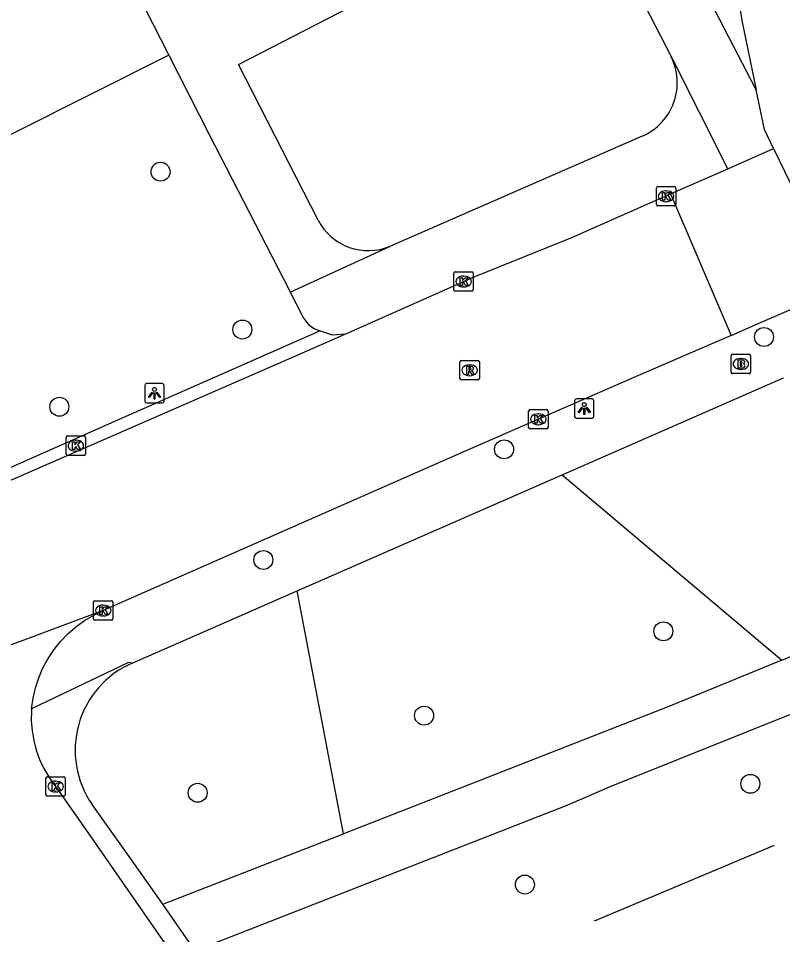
# Model space of a CAD drawing. Extents: x 159353 to 160616, y 385893 to 387321.
# Drawn here: x 159778.96 to 159818.35, y 386393.38 to 386440.65 of the extents above; entities that cross this region are included whole.
import ezdxf

# ---------------------------------------------------------------- set-up
doc = ezdxf.new("R2010")
doc.units = 0
for name, color, linetype in [('IMGEO_Boom', 7, 'Continuous'), ('IMGEO_Brandkraan', 7, 'Continuous'), ('IMGEO_Fietspad_gesloten', 7, 'Continuous'), ('IMGEO_Groenvoorziening', 7, 'Continuous'), ('IMGEO_Hek', 7, 'Continuous'), ('IMGEO_Kolk', 7, 'Continuous'), ('IMGEO_Lichtpunt', 7, 'Continuous'), ('IMGEO_Parkeervlak_open', 7, 'Continuous'), ('IMGEO_Rijbaan_lokaal_gesloten', 7, 'Continuous'), ('IMGEO_Rijbaan_lokaal_open', 7, 'Continuous'), ('IMGEO_Rioolput', 7, 'Continuous'), ('IMGEO_Voetpad_halfverhard', 7, 'Continuous'), ('IMGEO_Voetpad_open', 7, 'Continuous')]:
    doc.layers.add(name, color=color, linetype=linetype)

msp = doc.modelspace()

# ---------------------------------------------------------------- linework, layer by layer
at = {"layer": 'IMGEO_Boom'}
for centre in [(159786.291, 386432.74), (159790.508, 386424.599), (159817.392, 386424.213), (159781.076, 386420.613), (159803.995, 386418.419), (159791.589, 386412.712), (159812.206, 386409.032), (159799.872, 386404.682), (159816.689, 386401.163), (159788.205, 386400.703), (159805.07, 386395.966)]:
    msp.add_circle(centre, 0.489, dxfattribs=at)
at = {"layer": 'IMGEO_Brandkraan'}
for p, q in [((159815.697, 386422.396), (159815.697, 386423.248)), ((159815.772, 386423.322), (159816.624, 386423.322)), ((159816.185, 386423.102), (159816.21, 386423.102)), ((159816.698, 386423.248), (159816.698, 386422.396)), ((159816.624, 386422.322), (159815.772, 386422.322)), ((159816.208, 386422.542), (159816.183, 386422.542))]:
    msp.add_line(p, q, dxfattribs=at)
for points in [[(159815.697, 386422.396), (159815.697, 386423.248)], [(159815.772, 386423.322), (159816.624, 386423.322)], [(159816.698, 386423.248), (159816.698, 386422.396)], [(159816.045, 386423.022), (159816.045, 386422.622), (159816.258, 386422.622)], [(159816.276, 386423.022), (159816.045, 386423.022)], [(159816.224, 386422.941), (159816.17, 386422.941), (159816.17, 386422.865)], [(159816.17, 386422.865), (159816.223, 386422.865)], [(159816.232, 386422.789), (159816.17, 386422.789), (159816.17, 386422.708)], [(159816.17, 386422.708), (159816.232, 386422.708)], [(159816.624, 386422.322), (159815.772, 386422.322)]]:
    msp.add_lwpolyline(points, dxfattribs=at)
for centre, radius, start, end in [((159815.774, 386423.246), 0.0765, 91.552, 178.448), ((159815.774, 386423.246), 0.0765, 91.552, 178.448), ((159816.622, 386423.246), 0.0765, 1.552, 88.448), ((159816.622, 386423.246), 0.0765, 1.552, 88.448), ((159816.225, 386422.903), 0.0379, 267.8285, 90.9355), ((159816.233, 386422.748), 0.0404, 269.8759, 90.5077), ((159816.264, 386422.873), 0.251, 268.6676, 293.5347), ((159816.28, 386422.877), 0.145, 59.4692, 91.5367), ((159816.305, 386422.924), 0.0922, 285.5137, 58.1501), ((159816.31, 386422.732), 0.105, 301.3115, 78.989), ((159815.774, 386422.398), 0.0765, 181.552, 268.448), ((159815.774, 386422.398), 0.0765, 181.552, 268.448), ((159816.622, 386422.398), 0.0765, 271.552, 358.448), ((159816.622, 386422.398), 0.0765, 271.552, 358.448)]:
    msp.add_arc(centre, radius, start, end, dxfattribs=at)
for centre, major_axis, ratio, start_param, end_param in [((159816.184, 386422.822), (-0.387, 0.002), 0.722429, 4.712389, 7.853982), ((159816.209, 386422.822), (-0.39, 0.002), 0.717154, 1.570796, 4.712389)]:
    msp.add_ellipse(centre, major_axis=major_axis, ratio=ratio, start_param=start_param, end_param=end_param, dxfattribs=at)
at = {"layer": 'IMGEO_Fietspad_gesloten'}
for points in [[(159814.816, 386449.191), (159816.258, 386440.546), (159816.992, 386436.967)], [(159817.89, 386433.94), (159817.422, 386434.909), (159816.992, 386436.967)]]:
    msp.add_lwpolyline(points, dxfattribs=at)
at = {"layer": 'IMGEO_Groenvoorziening'}
for points in [[(159806.998, 386417.111), (159818.311, 386407.546)], [(159795.721, 386398.588), (159793.338, 386411.122)]]:
    msp.add_lwpolyline(points, dxfattribs=at)
at = {"layer": 'IMGEO_Hek'}
msp.add_lwpolyline([(159817.92, 386397.986), (159808.642, 386394.071)], dxfattribs=at)
at = {"layer": 'IMGEO_Kolk'}
for p, q in [((159811.846, 386431.047), (159811.846, 386431.899)), ((159811.921, 386431.973), (159812.773, 386431.973)), ((159812.334, 386431.753), (159812.359, 386431.753)), ((159812.847, 386431.899), (159812.847, 386431.047)), ((159812.357, 386431.193), (159812.332, 386431.193)), ((159812.773, 386430.973), (159811.921, 386430.973)), ((159801.409, 386426.647), (159801.409, 386427.499)), ((159801.484, 386427.573), (159802.336, 386427.573)), ((159801.897, 386427.353), (159801.922, 386427.353)), ((159802.41, 386427.499), (159802.41, 386426.647)), ((159802.336, 386426.573), (159801.484, 386426.573)), ((159801.92, 386426.793), (159801.895, 386426.793)), ((159805.26, 386419.543), (159805.26, 386420.395)), ((159805.335, 386420.469), (159806.187, 386420.469)), ((159805.748, 386420.249), (159805.773, 386420.249)), ((159806.261, 386420.395), (159806.261, 386419.543)), ((159806.187, 386419.469), (159805.335, 386419.469)), ((159805.771, 386419.689), (159805.746, 386419.689)), ((159781.425, 386418.182), (159781.425, 386419.034)), ((159781.5, 386419.108), (159782.352, 386419.108)), ((159781.913, 386418.888), (159781.938, 386418.888)), ((159782.426, 386419.034), (159782.426, 386418.182)), ((159782.352, 386418.108), (159781.5, 386418.108)), ((159781.936, 386418.328), (159781.911, 386418.328)), ((159782.836, 386409.676), (159782.836, 386410.528)), ((159782.911, 386410.602), (159783.763, 386410.602)), ((159783.324, 386410.382), (159783.349, 386410.382)), ((159783.837, 386410.528), (159783.837, 386409.676)), ((159783.763, 386409.602), (159782.911, 386409.602)), ((159783.347, 386409.822), (159783.322, 386409.822)), ((159780.382, 386400.597), (159780.382, 386401.449)), ((159780.457, 386401.523), (159781.309, 386401.523)), ((159781.383, 386401.449), (159781.383, 386400.597)), ((159780.87, 386401.303), (159780.895, 386401.303)), ((159781.309, 386400.523), (159780.457, 386400.523)), ((159780.893, 386400.743), (159780.868, 386400.743))]:
    msp.add_line(p, q, dxfattribs=at)
for points in [[(159811.846, 386431.047), (159811.846, 386431.899)], [(159811.921, 386431.973), (159812.773, 386431.973)], [(159812.167, 386431.673), (159812.29, 386431.673), (159812.29, 386431.522), (159812.42, 386431.673), (159812.584, 386431.673), (159812.438, 386431.522), (159812.591, 386431.273), (159812.439, 386431.273), (159812.354, 386431.437), (159812.29, 386431.37), (159812.29, 386431.273), (159812.167, 386431.273), (159812.167, 386431.673)], [(159812.847, 386431.899), (159812.847, 386431.047)], [(159812.773, 386430.973), (159811.921, 386430.973)], [(159801.409, 386426.647), (159801.409, 386427.499)], [(159801.484, 386427.573), (159802.336, 386427.573)], [(159802.41, 386427.499), (159802.41, 386426.647)], [(159801.73, 386427.273), (159801.853, 386427.273), (159801.853, 386427.122), (159801.983, 386427.273), (159802.147, 386427.273), (159802.001, 386427.122), (159802.154, 386426.873), (159802.002, 386426.873), (159801.917, 386427.037), (159801.853, 386426.97), (159801.853, 386426.873), (159801.73, 386426.873), (159801.73, 386427.273)], [(159802.336, 386426.573), (159801.484, 386426.573)], [(159805.26, 386419.543), (159805.26, 386420.395)], [(159805.335, 386420.469), (159806.187, 386420.469)], [(159806.261, 386420.395), (159806.261, 386419.543)], [(159805.581, 386420.169), (159805.704, 386420.169), (159805.704, 386420.018), (159805.834, 386420.169), (159805.998, 386420.169), (159805.852, 386420.018), (159806.005, 386419.769), (159805.853, 386419.769), (159805.768, 386419.933), (159805.704, 386419.866), (159805.704, 386419.769), (159805.581, 386419.769), (159805.581, 386420.169)], [(159806.187, 386419.469), (159805.335, 386419.469)], [(159781.425, 386418.182), (159781.425, 386419.034)], [(159781.5, 386419.108), (159782.352, 386419.108)], [(159782.426, 386419.034), (159782.426, 386418.182)], [(159781.746, 386418.808), (159781.869, 386418.808), (159781.869, 386418.657), (159781.999, 386418.808), (159782.163, 386418.808), (159782.017, 386418.657), (159782.17, 386418.408), (159782.018, 386418.408), (159781.933, 386418.572), (159781.869, 386418.505), (159781.869, 386418.408), (159781.746, 386418.408), (159781.746, 386418.808)], [(159782.352, 386418.108), (159781.5, 386418.108)], [(159782.836, 386409.676), (159782.836, 386410.528)], [(159782.911, 386410.602), (159783.763, 386410.602)], [(159783.837, 386410.528), (159783.837, 386409.676)], [(159783.157, 386410.302), (159783.28, 386410.302), (159783.28, 386410.151), (159783.41, 386410.302), (159783.574, 386410.302), (159783.428, 386410.151), (159783.581, 386409.902), (159783.429, 386409.902), (159783.344, 386410.066), (159783.28, 386409.999), (159783.28, 386409.902), (159783.157, 386409.902), (159783.157, 386410.302)], [(159783.763, 386409.602), (159782.911, 386409.602)], [(159780.382, 386400.597), (159780.382, 386401.449)], [(159780.457, 386401.523), (159781.309, 386401.523)], [(159781.383, 386401.449), (159781.383, 386400.597)], [(159780.703, 386401.223), (159780.826, 386401.223), (159780.826, 386401.072), (159780.956, 386401.223), (159781.12, 386401.223), (159780.974, 386401.072), (159781.127, 386400.823), (159780.975, 386400.823), (159780.89, 386400.987), (159780.826, 386400.92), (159780.826, 386400.823), (159780.703, 386400.823), (159780.703, 386401.223)], [(159781.309, 386400.523), (159780.457, 386400.523)]]:
    msp.add_lwpolyline(points, dxfattribs=at)
for centre, start, end in [((159811.923, 386431.897), 91.552, 178.448), ((159811.923, 386431.897), 91.552, 178.448), ((159812.771, 386431.897), 1.552, 88.448), ((159812.771, 386431.897), 1.552, 88.448), ((159811.923, 386431.049), 181.552, 268.448), ((159811.923, 386431.049), 181.552, 268.448), ((159812.771, 386431.049), 271.552, 358.448), ((159812.771, 386431.049), 271.552, 358.448), ((159801.486, 386427.497), 91.552, 178.448), ((159801.486, 386427.497), 91.552, 178.448), ((159802.334, 386427.497), 1.552, 88.448), ((159802.334, 386427.497), 1.552, 88.448), ((159801.486, 386426.649), 181.552, 268.448), ((159801.486, 386426.649), 181.552, 268.448), ((159802.334, 386426.649), 271.552, 358.448), ((159802.334, 386426.649), 271.552, 358.448), ((159805.337, 386420.393), 91.552, 178.448), ((159805.337, 386420.393), 91.552, 178.448), ((159806.185, 386420.393), 1.552, 88.448), ((159806.185, 386420.393), 1.552, 88.448), ((159805.337, 386419.545), 181.552, 268.448), ((159805.337, 386419.545), 181.552, 268.448), ((159806.185, 386419.545), 271.552, 358.448), ((159806.185, 386419.545), 271.552, 358.448), ((159781.502, 386419.032), 91.552, 178.448), ((159781.502, 386419.032), 91.552, 178.448), ((159782.35, 386419.032), 1.552, 88.448), ((159782.35, 386419.032), 1.552, 88.448), ((159781.502, 386418.184), 181.552, 268.448), ((159781.502, 386418.184), 181.552, 268.448), ((159782.35, 386418.184), 271.552, 358.448), ((159782.35, 386418.184), 271.552, 358.448), ((159782.913, 386410.526), 91.552, 178.448), ((159782.913, 386410.526), 91.552, 178.448), ((159783.761, 386410.526), 1.552, 88.448), ((159783.761, 386410.526), 1.552, 88.448), ((159782.913, 386409.678), 181.552, 268.448), ((159782.913, 386409.678), 181.552, 268.448), ((159783.761, 386409.678), 271.552, 358.448), ((159783.761, 386409.678), 271.552, 358.448), ((159780.459, 386401.447), 91.552, 178.448), ((159780.459, 386401.447), 91.552, 178.448), ((159781.307, 386401.447), 1.552, 88.448), ((159781.307, 386401.447), 1.552, 88.448), ((159780.459, 386400.599), 181.552, 268.448), ((159780.459, 386400.599), 181.552, 268.448), ((159781.307, 386400.599), 271.552, 358.448), ((159781.307, 386400.599), 271.552, 358.448)]:
    msp.add_arc(centre, 0.0765, start, end, dxfattribs=at)
for centre, major_axis, ratio, start_param, end_param in [((159812.333, 386431.473), (-0.387, 0.002), 0.722429, 4.712389, 7.853982), ((159812.358, 386431.473), (-0.39, 0.002), 0.717154, 1.570796, 4.712389), ((159801.896, 386427.073), (-0.387, 0.002), 0.722429, 4.712389, 7.853982), ((159801.921, 386427.073), (-0.39, 0.002), 0.717154, 1.570796, 4.712389), ((159805.747, 386419.969), (-0.387, 0.002), 0.722429, 4.712389, 7.853982), ((159805.772, 386419.969), (-0.39, 0.002), 0.717154, 1.570796, 4.712389), ((159781.912, 386418.608), (-0.387, 0.002), 0.722429, 4.712389, 7.853982), ((159781.937, 386418.608), (-0.39, 0.002), 0.717154, 1.570796, 4.712389), ((159783.323, 386410.102), (-0.387, 0.002), 0.722429, 4.712389, 7.853982), ((159783.348, 386410.102), (-0.39, 0.002), 0.717154, 1.570796, 4.712389), ((159780.869, 386401.023), (-0.387, 0.002), 0.722429, 4.712389, 7.853982), ((159780.894, 386401.023), (-0.39, 0.002), 0.717154, 1.570796, 4.712389)]:
    msp.add_ellipse(centre, major_axis=major_axis, ratio=ratio, start_param=start_param, end_param=end_param, dxfattribs=at)
at = {"layer": 'IMGEO_Lichtpunt'}
for p, q in [((159785.478, 386421.712), (159785.478, 386420.905)), ((159785.478, 386421.712), (159785.478, 386420.905)), ((159786.38, 386421.807), (159785.572, 386421.807)), ((159786.38, 386421.807), (159785.572, 386421.807)), ((159786.474, 386420.905), (159786.474, 386421.712)), ((159786.474, 386420.905), (159786.474, 386421.712)), ((159785.572, 386420.811), (159786.38, 386420.811)), ((159785.572, 386420.811), (159786.38, 386420.811)), ((159807.632, 386420.928), (159807.632, 386420.121)), ((159807.632, 386420.928), (159807.632, 386420.121)), ((159808.534, 386421.023), (159807.726, 386421.023)), ((159808.534, 386421.023), (159807.726, 386421.023)), ((159808.628, 386420.121), (159808.628, 386420.928)), ((159808.628, 386420.121), (159808.628, 386420.928)), ((159807.726, 386420.027), (159808.534, 386420.027)), ((159807.726, 386420.027), (159808.534, 386420.027))]:
    msp.add_line(p, q, dxfattribs=at)
for points in [[(159785.852, 386421.376), (159785.891, 386421.348), (159785.703, 386421.086), (159785.665, 386421.113), (159785.852, 386421.376)], [(159785.954, 386421.328), (159786.001, 386421.328), (159786.001, 386421.006), (159785.954, 386421.006), (159785.954, 386421.328)], [(159786.064, 386421.348), (159786.102, 386421.375), (159786.289, 386421.113), (159786.25, 386421.085), (159786.064, 386421.348)], [(159808.006, 386420.592), (159808.045, 386420.564), (159807.857, 386420.302), (159807.819, 386420.329), (159808.006, 386420.592)], [(159808.108, 386420.544), (159808.155, 386420.544), (159808.155, 386420.222), (159808.108, 386420.222), (159808.108, 386420.544)], [(159808.218, 386420.564), (159808.256, 386420.591), (159808.443, 386420.329), (159808.404, 386420.301), (159808.218, 386420.564)]]:
    msp.add_lwpolyline(points, dxfattribs=at)
for centre in [(159785.977, 386421.51), (159808.131, 386420.726)]:
    msp.add_circle(centre, 0.0994, dxfattribs=at)
for centre, start, end in [((159785.572, 386421.712), 90, 180), ((159785.572, 386421.712), 90, 180), ((159786.38, 386421.712), 0, 90), ((159786.38, 386421.712), 0, 90), ((159785.572, 386420.905), 180, 270), ((159785.572, 386420.905), 180, 270), ((159786.38, 386420.905), 270, 0), ((159786.38, 386420.905), 270, 360), ((159807.726, 386420.928), 90, 180), ((159807.726, 386420.928), 90, 180), ((159808.534, 386420.928), 0, 90), ((159808.534, 386420.928), 0, 90), ((159807.726, 386420.121), 180, 270), ((159807.726, 386420.121), 180, 270), ((159808.534, 386420.121), 270, 0), ((159808.534, 386420.121), 270, 360)]:
    msp.add_arc(centre, 0.0946, start, end, dxfattribs=at)
at = {"layer": 'IMGEO_Parkeervlak_open'}
msp.add_lwpolyline([(159786.711, 386438.751), (159758.813, 386424.745), (159755.254, 386431.554)], dxfattribs=at)
at = {"layer": 'IMGEO_Rijbaan_lokaal_gesloten'}
for points in [[(159795.842, 386424.384), (159802.45, 386427.311), (159807.487, 386429.35), (159812.575, 386431.59)], [(159777.498, 386416.357), (159792.901, 386423.081), (159795.842, 386424.384)], [(159815.707, 386424.299), (159810.686, 386422.123), (159801.996, 386418.316), (159783.34, 386410.105)], [(159783.34, 386410.105), (159763.595, 386402.736)], [(159779.642, 386405.036), (159779.718, 386405.579), (159779.841, 386406.114), (159780.013, 386406.635), (159780.23, 386407.139), (159780.491, 386407.622), (159780.794, 386408.079), (159781.137, 386408.507), (159781.517, 386408.903), (159781.93, 386409.264), (159782.374, 386409.586), (159782.846, 386409.867), (159783.34, 386410.105)], [(159779.642, 386405.036), (159779.633, 386404.931), (159779.627, 386404.418), (159779.667, 386403.908), (159779.753, 386403.402), (159779.883, 386402.907), (159780.057, 386402.424), (159780.274, 386401.96), (159780.531, 386401.517), (159780.827, 386401.098), (159780.858, 386401.058), (159782.816, 386398.255), (159783.708, 386396.969), (159795.946, 386379.321), (159801.352, 386371.652)]]:
    msp.add_lwpolyline(points, dxfattribs=at)
at = {"layer": 'IMGEO_Rijbaan_lokaal_open'}
for points in [[(159815.523, 386432.893), (159817.89, 386433.94)], [(159817.89, 386433.94), (159821.364, 386426.753)], [(159812.575, 386431.59), (159815.523, 386432.893)], [(159812.575, 386431.59), (159815.707, 386424.299)], [(159815.707, 386424.299), (159817.211, 386424.957), (159819.288, 386425.855)], [(159794.516, 386424.524), (159784.347, 386420.037), (159778.141, 386417.294)], [(159794.516, 386424.524), (159795.131, 386424.326), (159795.842, 386424.384)]]:
    msp.add_lwpolyline(points, dxfattribs=at)
at = {"layer": 'IMGEO_Rioolput'}
for p, q in [((159801.72, 386422.072), (159801.72, 386422.924)), ((159801.795, 386422.998), (159802.647, 386422.998)), ((159802.208, 386422.778), (159802.233, 386422.778)), ((159802.721, 386422.924), (159802.721, 386422.072)), ((159802.231, 386422.218), (159802.206, 386422.218)), ((159802.647, 386421.998), (159801.795, 386421.998))]:
    msp.add_line(p, q, dxfattribs=at)
for points in [[(159801.72, 386422.072), (159801.72, 386422.924)], [(159801.795, 386422.998), (159802.647, 386422.998)], [(159802.309, 386422.696), (159802.057, 386422.698), (159802.057, 386422.298)], [(159802.235, 386422.617), (159802.181, 386422.617), (159802.181, 386422.536)], [(159802.721, 386422.924), (159802.721, 386422.072)], [(159802.057, 386422.298), (159802.181, 386422.298), (159802.181, 386422.46), (159802.192, 386422.46)], [(159802.181, 386422.536), (159802.233, 386422.536)], [(159802.239, 386422.431), (159802.31, 386422.298), (159802.45, 386422.298), (159802.385, 386422.424)], [(159802.647, 386421.998), (159801.795, 386421.998)]]:
    msp.add_lwpolyline(points, dxfattribs=at)
for centre, radius, start, end in [((159801.797, 386422.922), 0.0765, 91.552, 178.448), ((159801.797, 386422.922), 0.0765, 91.552, 178.448), ((159802.241, 386422.521), 0.0964, 77.0061, 93.1865), ((159802.255, 386422.578), 0.0378, 276.6634, 79.6772), ((159802.308, 386422.586), 0.109, 350.3612, 89.416), ((159802.645, 386422.922), 0.0765, 1.552, 88.448), ((159802.645, 386422.922), 0.0765, 1.552, 88.448), ((159802.191, 386422.407), 0.0533, 26.0293, 88.6989), ((159802.217, 386422.725), 0.19, 274.7715, 282.9687), ((159802.306, 386422.586), 0.112, 277.5842, 350.9817), ((159802.29, 386422.371), 0.108, 29.5134, 73.7905), ((159801.797, 386422.074), 0.0765, 181.552, 268.448), ((159801.797, 386422.074), 0.0765, 181.552, 268.448), ((159802.645, 386422.074), 0.0765, 271.552, 358.448), ((159802.645, 386422.074), 0.0765, 271.552, 358.448)]:
    msp.add_arc(centre, radius, start, end, dxfattribs=at)
for centre, major_axis, ratio, start_param, end_param in [((159802.207, 386422.498), (-0.387, 0.002), 0.722429, 4.712389, 7.853982), ((159802.232, 386422.498), (-0.39, 0.002), 0.717154, 1.570796, 4.712389)]:
    msp.add_ellipse(centre, major_axis=major_axis, ratio=ratio, start_param=start_param, end_param=end_param, dxfattribs=at)
at = {"layer": 'IMGEO_Voetpad_halfverhard'}
for points in [[(159818.311, 386407.546), (159823.256, 386409.571), (159827.493, 386411.644)], [(159828.863, 386409.276), (159820.002, 386405.246), (159809.416, 386400.989), (159807.237, 386400.04), (159788.067, 386392.544)], [(159818.311, 386407.546), (159812.57, 386405.194), (159799.335, 386399.999), (159795.721, 386398.588)], [(159786.407, 386394.951), (159795.721, 386398.588)]]:
    msp.add_lwpolyline(points, dxfattribs=at)
at = {"layer": 'IMGEO_Voetpad_open'}
for points in [[(159765.356, 386467.81), (159770.579, 386470.367), (159786.711, 386438.751)], [(159816.992, 386436.967), (159810.797, 386448.916), (159814.335, 386450.771)], [(159794.412, 386430.247), (159790.308, 386438.271), (159808.097, 386447.447)], [(159808.097, 386447.447), (159812.587, 386438.71)], [(159786.711, 386438.751), (159788.799, 386434.664), (159792.915, 386426.644), (159792.974, 386426.53)], [(159815.523, 386432.893), (159812.603, 386438.708), (159812.587, 386438.71)], [(159811.121, 386434.572), (159798.144, 386428.907)], [(159792.974, 386426.53), (159798.144, 386428.907)], [(159792.974, 386426.53), (159793.56, 386425.388)], [(159806.998, 386417.111), (159818.398, 386422.11)], [(159793.338, 386411.122), (159806.998, 386417.111)], [(159784.828, 386407.391), (159793.338, 386411.122)], [(159784.828, 386407.391), (159784.632, 386407.419), (159779.642, 386405.036)], [(159786.407, 386394.951), (159784.751, 386397.29), (159782.763, 386400.099)], [(159788.067, 386392.544), (159786.407, 386394.951)]]:
    msp.add_lwpolyline(points, dxfattribs=at)
for centre, radius, start, end in [((159809.907, 386437.331), 3.014, 293.7502, 27.2336), ((159796.993, 386431.567), 2.899, 207.0913, 293.4067), ((159794.943, 386425.958), 1.496, 202.3858, 253.4019), ((159786.796, 386402.895), 4.908, 113.6422, 214.7349)]:
    msp.add_arc(centre, radius, start, end, dxfattribs=at)

doc.saveas('drawing.dxf')
